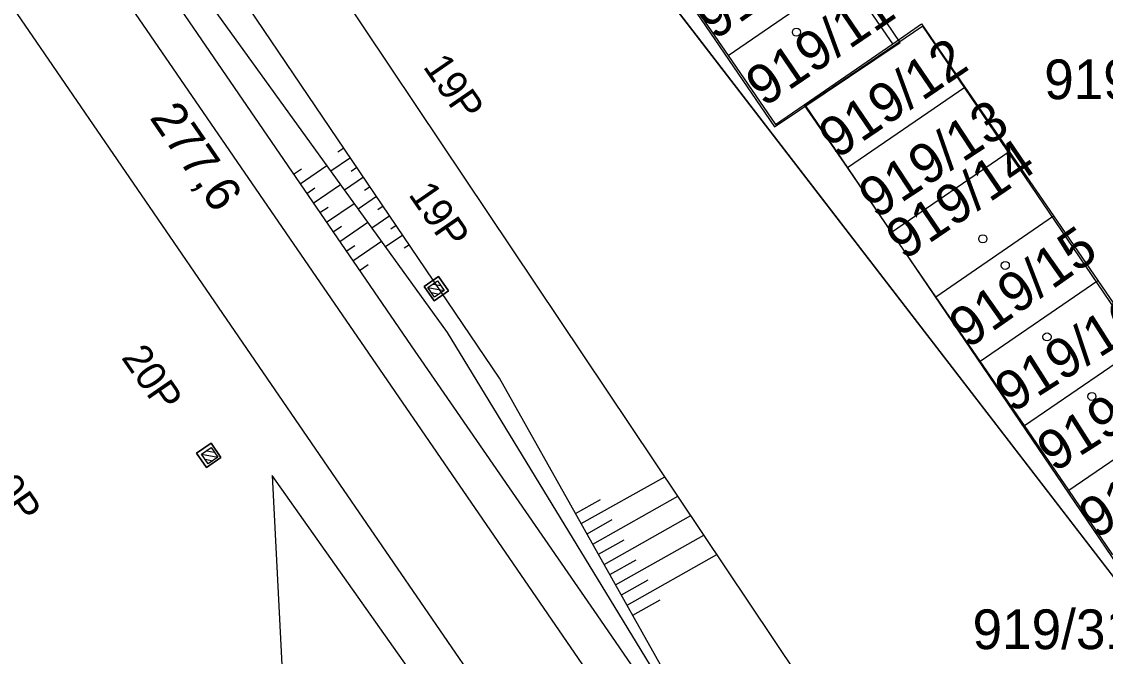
# Model space of a CAD drawing. Extents: x -469926 to -462499, y -1098642 to -1092733.
# Drawn here: x -465801.86 to -465755.47, y -1094517.22 to -1094490.04 of the extents above; entities that cross this region are included whole.
import ezdxf

# ---------------------------------------------------------------- set-up
doc = ezdxf.new("R2010")
doc.units = 0
for name, color, linetype in [('Vrstva 1', 7, 'Continuous'), ('Vrstva 10', 7, 'Continuous'), ('Vrstva 11', 7, 'Continuous'), ('Vrstva 14', 7, 'Continuous'), ('Vrstva 25', 7, 'Continuous'), ('Vrstva 48', 7, 'Continuous'), ('Vrstva 50', 7, 'Continuous'), ('Vrstva 6', 7, 'Continuous'), ('Vrstva 60', 7, 'Continuous'), ('Vrstva 62', 7, 'Continuous'), ('Vrstva 63', 7, 'Continuous')]:
    doc.layers.add(name, color=color, linetype=linetype)

# ---------------------------------------------------------------- blocks, each defined once
blk = doc.blocks.new('BP')
at = {"layer": 'Vrstva 63'}
for p, q in [((-0.75, 0.75), (-0.75, -0.75)), ((0.75, 0.75), (-0.75, 0.75)), ((0.75, -0.75), (0.75, 0.75)), ((-0.75, -0.75), (0.75, -0.75))]:
    blk.add_line(p, q, dxfattribs=at)
blk.add_lwpolyline([(-0.75, 0.75), (0.75, 0.75), (0.75, -0.75), (-0.75, -0.75)], close=True, dxfattribs=at)

msp = doc.modelspace()

# ---------------------------------------------------------------- linework, layer by layer
at = {"layer": 'Vrstva 1'}
for p, q in [((-465785.55, -1094474.3), (-465749.32, -1094521.35)), ((-465785.55, -1094474.3), (-465749.32, -1094521.35)), ((-465771.62, -1094491.49), (-465766.59, -1094488.04)), ((-465771.62, -1094491.49), (-465766.59, -1094488.04)), ((-465764.56, -1094490.99), (-465766.59, -1094488.04)), ((-465764.56, -1094490.99), (-465766.59, -1094488.04)), ((-465773.51, -1094488.73), (-465771.62, -1094491.49)), ((-465773.51, -1094488.73), (-465771.62, -1094491.49)), ((-465764.56, -1094490.99), (-465763.33, -1094490.14)), ((-465764.56, -1094490.99), (-465763.33, -1094490.14)), ((-465763.33, -1094490.14), (-465761.48, -1094492.84)), ((-465763.33, -1094490.14), (-465761.48, -1094492.84)), ((-465768.36, -1094493.6), (-465764.56, -1094490.99)), ((-465768.36, -1094493.6), (-465764.56, -1094490.99)), ((-465771.62, -1094491.49), (-465769.59, -1094494.44)), ((-465771.62, -1094491.49), (-465769.59, -1094494.44)), ((-465766.51, -1094496.29), (-465761.48, -1094492.84)), ((-465766.51, -1094496.29), (-465761.48, -1094492.84)), ((-465761.48, -1094492.84), (-465759.58, -1094495.6)), ((-465761.48, -1094492.84), (-465759.58, -1094495.6)), ((-465769.59, -1094494.44), (-465768.36, -1094493.6)), ((-465769.59, -1094494.44), (-465768.36, -1094493.6)), ((-465766.51, -1094496.29), (-465768.36, -1094493.6)), ((-465766.51, -1094496.29), (-465768.36, -1094493.6)), ((-465764.62, -1094499.05), (-465759.58, -1094495.6)), ((-465764.62, -1094499.05), (-465759.58, -1094495.6)), ((-465759.58, -1094495.6), (-465757.69, -1094498.36)), ((-465759.58, -1094495.6), (-465757.69, -1094498.36)), ((-465764.62, -1094499.05), (-465766.51, -1094496.29)), ((-465764.62, -1094499.05), (-465766.51, -1094496.29)), ((-465762.72, -1094501.82), (-465757.69, -1094498.36)), ((-465762.72, -1094501.82), (-465757.69, -1094498.36)), ((-465757.69, -1094498.36), (-465755.79, -1094501.13)), ((-465757.69, -1094498.36), (-465755.79, -1094501.13)), ((-465762.72, -1094501.82), (-465764.62, -1094499.05)), ((-465762.72, -1094501.82), (-465764.62, -1094499.05)), ((-465760.83, -1094504.58), (-465755.79, -1094501.13)), ((-465760.83, -1094504.58), (-465755.79, -1094501.13)), ((-465755.79, -1094501.13), (-465753.9, -1094503.89)), ((-465755.79, -1094501.13), (-465753.9, -1094503.89)), ((-465760.83, -1094504.58), (-465762.72, -1094501.82)), ((-465760.83, -1094504.58), (-465762.72, -1094501.82)), ((-465758.93, -1094507.34), (-465753.9, -1094503.89)), ((-465758.93, -1094507.34), (-465753.9, -1094503.89)), ((-465758.93, -1094507.34), (-465760.83, -1094504.58)), ((-465758.93, -1094507.34), (-465760.83, -1094504.58)), ((-465757.03, -1094510.11), (-465752, -1094506.66)), ((-465757.03, -1094510.11), (-465752, -1094506.66)), ((-465757.03, -1094510.11), (-465758.93, -1094507.34)), ((-465757.03, -1094510.11), (-465758.93, -1094507.34)), ((-465755.14, -1094512.87), (-465757.03, -1094510.11)), ((-465755.14, -1094512.87), (-465757.03, -1094510.11))]:
    msp.add_line(p, q, dxfattribs=at)
at = {"layer": 'Vrstva 10'}
msp.add_lwpolyline([(-465818.02, -1094425.82), (-465816.15, -1094428.54), (-465816.15, -1094428.54), (-465816.15, -1094428.54), (-465816.15, -1094428.54), (-465797.09, -1094457.05), (-465785.55, -1094474.3), (-465785.55, -1094474.3), (-465749.32, -1094521.35)], dxfattribs=at)
at = {"layer": 'Vrstva 11'}
for p, q in [((-465784.246, -1094501.276), (-465783.921, -1094501.337)), ((-465784.465, -1094501.426), (-465783.771, -1094501.556)), ((-465784.317, -1094501.645), (-465783.987, -1094501.706)), ((-465794.16, -1094508.563), (-465793.466, -1094508.693)), ((-465793.941, -1094508.413), (-465793.616, -1094508.474)), ((-465794.012, -1094508.782), (-465793.682, -1094508.843))]:
    msp.add_line(p, q, dxfattribs=at)
for points in [[(-465784.053, -1094501.144), (-465783.77, -1094501.557), (-465784.183, -1094501.84), (-465784.466, -1094501.427)], [(-465793.748, -1094508.281), (-465793.465, -1094508.694), (-465793.878, -1094508.977), (-465794.161, -1094508.564)]]:
    msp.add_lwpolyline(points, close=True, dxfattribs=at)
for points in [[(-465784.053, -1094501.144), (-465783.77, -1094501.557), (-465784.183, -1094501.84), (-465784.466, -1094501.427), (-465784.053, -1094501.144)], [(-465793.748, -1094508.281), (-465793.465, -1094508.694), (-465793.878, -1094508.977), (-465794.161, -1094508.564), (-465793.748, -1094508.281)]]:
    msp.add_lwpolyline(points, dxfattribs=at)
at = {"layer": 'Vrstva 25'}
for centre in [(-465768.69, -1094490.49), (-465768.69, -1094490.49), (-465760.71, -1094499.34), (-465760.71, -1094499.34), (-465759.75, -1094500.48), (-465759.75, -1094500.48), (-465757.96, -1094503.54), (-465757.96, -1094503.54), (-465756.04, -1094506.09), (-465756.04, -1094506.09)]:
    msp.add_circle(centre, 0.175, dxfattribs=at)
at = {"layer": 'Vrstva 48'}
for p, q in [((-465788.066, -1094495.457), (-465788.321, -1094495.632)), ((-465788.066, -1094495.457), (-465788.321, -1094495.632)), ((-465789.941, -1094496.982), (-465788.8, -1094496.2)), ((-465789.941, -1094496.982), (-465788.8, -1094496.2)), ((-465787.786, -1094495.87), (-465788.624, -1094496.444)), ((-465787.786, -1094495.87), (-465788.624, -1094496.444)), ((-465790.224, -1094496.569), (-465789.884, -1094496.337)), ((-465790.224, -1094496.569), (-465789.884, -1094496.337)), ((-465787.226, -1094496.699), (-465788.038, -1094497.255)), ((-465787.226, -1094496.699), (-465788.038, -1094497.255)), ((-465787.506, -1094496.285), (-465787.753, -1094496.455)), ((-465787.506, -1094496.285), (-465787.753, -1094496.455)), ((-465789.659, -1094497.394), (-465789.313, -1094497.158)), ((-465789.659, -1094497.394), (-465789.313, -1094497.158)), ((-465789.376, -1094497.807), (-465788.214, -1094497.011)), ((-465789.376, -1094497.807), (-465788.214, -1094497.011)), ((-465786.945, -1094497.113), (-465787.185, -1094497.278)), ((-465786.945, -1094497.113), (-465787.185, -1094497.278)), ((-465786.665, -1094497.527), (-465787.453, -1094498.066)), ((-465786.665, -1094497.527), (-465787.453, -1094498.066)), ((-465789.094, -1094498.219), (-465788.742, -1094497.979)), ((-465789.094, -1094498.219), (-465788.742, -1094497.979)), ((-465788.811, -1094498.632), (-465787.629, -1094497.822)), ((-465788.811, -1094498.632), (-465787.629, -1094497.822)), ((-465786.385, -1094497.942), (-465786.618, -1094498.101)), ((-465786.385, -1094497.942), (-465786.618, -1094498.101)), ((-465786.105, -1094498.356), (-465786.867, -1094498.878)), ((-465786.105, -1094498.356), (-465786.867, -1094498.878)), ((-465788.529, -1094499.045), (-465788.171, -1094498.8)), ((-465788.529, -1094499.045), (-465788.171, -1094498.8)), ((-465788.246, -1094499.457), (-465787.044, -1094498.633)), ((-465788.246, -1094499.457), (-465787.044, -1094498.633)), ((-465785.825, -1094498.77), (-465786.05, -1094498.924)), ((-465785.825, -1094498.77), (-465786.05, -1094498.924)), ((-465787.681, -1094500.282), (-465786.458, -1094499.444)), ((-465787.681, -1094500.282), (-465786.458, -1094499.444)), ((-465785.544, -1094499.184), (-465786.282, -1094499.689)), ((-465785.544, -1094499.184), (-465786.282, -1094499.689)), ((-465787.964, -1094499.87), (-465787.6, -1094499.621)), ((-465787.964, -1094499.87), (-465787.6, -1094499.621)), ((-465785.264, -1094499.598), (-465785.482, -1094499.747)), ((-465785.264, -1094499.598), (-465785.482, -1094499.747)), ((-465787.399, -1094500.695), (-465787.029, -1094500.442)), ((-465787.399, -1094500.695), (-465787.029, -1094500.442)), ((-465777.9, -1094511.538), (-465774.324, -1094509.528)), ((-465777.9, -1094511.538), (-465774.324, -1094509.528)), ((-465778.145, -1094511.102), (-465777.083, -1094510.505)), ((-465778.145, -1094511.102), (-465777.083, -1094510.505)), ((-465777.411, -1094512.409), (-465773.767, -1094510.361)), ((-465777.411, -1094512.409), (-465773.767, -1094510.361)), ((-465777.656, -1094511.974), (-465776.573, -1094511.365)), ((-465777.656, -1094511.974), (-465776.573, -1094511.365)), ((-465776.921, -1094513.281), (-465773.209, -1094511.195)), ((-465776.921, -1094513.281), (-465773.209, -1094511.195)), ((-465777.166, -1094512.845), (-465776.062, -1094512.225)), ((-465777.166, -1094512.845), (-465776.062, -1094512.225)), ((-465776.431, -1094514.153), (-465772.651, -1094512.029)), ((-465776.431, -1094514.153), (-465772.651, -1094512.029)), ((-465775.941, -1094515.025), (-465772.093, -1094512.862)), ((-465775.941, -1094515.025), (-465772.093, -1094512.862)), ((-465776.676, -1094513.717), (-465775.552, -1094513.085)), ((-465776.676, -1094513.717), (-465775.552, -1094513.085)), ((-465776.186, -1094514.589), (-465775.042, -1094513.946)), ((-465776.186, -1094514.589), (-465775.042, -1094513.946)), ((-465775.696, -1094515.461), (-465774.531, -1094514.806)), ((-465775.696, -1094515.461), (-465774.531, -1094514.806))]:
    msp.add_line(p, q, dxfattribs=at)
at = {"layer": 'Vrstva 6'}
for p, q in [((-465807.645, -1094481.574), (-465801.225, -1094490.924)), ((-465797.797, -1094488.52), (-465784.757, -1094507.515)), ((-465797.797, -1094488.52), (-465784.757, -1094507.515)), ((-465801.225, -1094490.924), (-465788.254, -1094509.841)), ((-465784.757, -1094507.515), (-465770.589, -1094528.136)), ((-465784.757, -1094507.515), (-465770.589, -1094528.136)), ((-465788.254, -1094509.841), (-465774.078, -1094530.508))]:
    msp.add_line(p, q, dxfattribs=at)
at = {"layer": 'Vrstva 60'}
for p, q in [((-465807.645, -1094481.574), (-465801.225, -1094490.924)), ((-465801.225, -1094490.924), (-465788.254, -1094509.841)), ((-465788.254, -1094509.841), (-465774.078, -1094530.508))]:
    msp.add_line(p, q, dxfattribs=at)
at = {"layer": 'Vrstva 62'}
for p, q in [((-465781.4, -1094505.31), (-465793.95, -1094486.76)), ((-465781.4, -1094505.31), (-465793.95, -1094486.76)), ((-465796.185, -1094487.865), (-465785.19, -1094503.92)), ((-465796.185, -1094487.865), (-465785.19, -1094503.92)), ((-465785.19, -1094503.92), (-465777.08, -1094515.675)), ((-465785.19, -1094503.92), (-465777.08, -1094515.675)), ((-465768.97, -1094527.43), (-465781.4, -1094505.31)), ((-465768.97, -1094527.43), (-465781.4, -1094505.31)), ((-465777.08, -1094515.675), (-465768.97, -1094527.43)), ((-465777.08, -1094515.675), (-465768.97, -1094527.43))]:
    msp.add_line(p, q, dxfattribs=at)
for points in [[(-465824.752, -1094444.904), (-465822.001, -1094448.697), (-465819.25, -1094452.49), (-465812.605, -1094462.455), (-465805.96, -1094472.42), (-465794.8, -1094487.885), (-465783.64, -1094503.35), (-465776.305, -1094515.39), (-465768.97, -1094527.43)], [(-465824.752, -1094444.904), (-465822.001, -1094448.697), (-465819.25, -1094452.49), (-465812.605, -1094462.455), (-465805.96, -1094472.42), (-465794.8, -1094487.885), (-465783.64, -1094503.35), (-465776.305, -1094515.39), (-465768.97, -1094527.43)], [(-465764.57, -1094524.1), (-465784.94, -1094493.67), (-465795.125, -1094478.455), (-465805.31, -1094463.24)], [(-465764.57, -1094524.1), (-465784.94, -1094493.67), (-465795.125, -1094478.455), (-465805.31, -1094463.24)], [(-465775.73, -1094531.28), (-465791.14, -1094509.48), (-465790.421, -1094523.446), (-465784.31, -1094542.357), (-465779.58, -1094561.66), (-465778.55, -1094564.39), (-465776.929, -1094565.023), (-465774.67, -1094563.48)], [(-465775.73, -1094531.28), (-465791.14, -1094509.48), (-465790.421, -1094523.446), (-465784.31, -1094542.357), (-465779.58, -1094561.66), (-465778.55, -1094564.39), (-465776.929, -1094565.023), (-465774.67, -1094563.48)]]:
    msp.add_lwpolyline(points, dxfattribs=at)
for points in [[(-465789.02, -1094466.136), (-465769.631, -1094494.55), (-465764.254, -1094490.936), (-465783.623, -1094462.295)], [(-465789.02, -1094466.136), (-465769.631, -1094494.55), (-465764.254, -1094490.936), (-465783.623, -1094462.295)], [(-465768.307, -1094493.651), (-465749.431, -1094521.439), (-465744.423, -1094517.995), (-465763.282, -1094490.237)], [(-465768.307, -1094493.651), (-465749.431, -1094521.439), (-465744.423, -1094517.995), (-465763.282, -1094490.237)]]:
    msp.add_lwpolyline(points, close=True, dxfattribs=at)

# ---------------------------------------------------------------- block references
at = {"layer": 'Vrstva 11', "xscale": 0.5, "yscale": 0.5}
for p, rotation in [((-465784.107, -1094501.476), -145.5247759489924), ((-465793.851, -1094508.613), 34.452606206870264)]:
    msp.add_blockref('BP', p, dxfattribs=dict(at, rotation=rotation))

# ---------------------------------------------------------------- texts
at = {"layer": 'Vrstva 11'}
for s, p in [('19P', (-465784.709, -1094491.969)), ('19P', (-465785.331, -1094497.441)), ('20P', (-465797.622, -1094504.426)), ('20P', (-465803.668, -1094509.193))]:
    msp.add_text(s, height=1.25, rotation=304.6412, dxfattribs=at).set_placement(p)
at = {"layer": 'Vrstva 14'}
msp.add_text('277,6', height=1.5, rotation=304.4695, dxfattribs=at).set_placement((-465796.415, -1094494.152))
msp.add_text('277,6', height=1.5, rotation=304.4695, dxfattribs=at).set_placement((-465796.415, -1094494.152))
at = {"layer": 'Vrstva 50'}
for s, rotation, p in [('919/10', 35.118, (-465772.195, -1094490.869)), ('919/10', 35.118, (-465772.195, -1094490.869)), ('919/11', 34.209, (-465770.085, -1094493.729)), ('919/11', 34.209, (-465770.085, -1094493.729)), ('919/12', 34.209, (-465766.968, -1094495.953)), ('919/12', 34.209, (-465766.968, -1094495.953)), ('919/13', 33.291, (-465765.277, -1094498.521)), ('919/13', 33.291, (-465765.277, -1094498.521)), ('919/14', 34.209, (-465764.086, -1094500.289)), ('919/14', 34.209, (-465764.086, -1094500.289)), ('919/15', 35.118, (-465761.368, -1094504.083)), ('919/15', 35.118, (-465761.368, -1094504.083)), ('919/16', 32.427, (-465759.466, -1094506.83)), ('919/16', 32.427, (-465759.466, -1094506.83)), ('919/17', 32.427, (-465757.663, -1094509.371)), ('919/17', 32.427, (-465757.663, -1094509.371)), ('919/18', 32.427, (-465755.881, -1094512.231)), ('919/18', 32.427, (-465755.881, -1094512.231))]:
    msp.add_text(s, height=1.7, rotation=rotation, dxfattribs=at).set_placement(p)
for s, p in [('919/1', (-465758.082, -1094493.36)), ('919/1', (-465758.082, -1094493.36)), ('919/31', (-465761.15, -1094516.91))]:
    msp.add_text(s, height=1.7, dxfattribs=at).set_placement(p)

doc.saveas('drawing.dxf')
